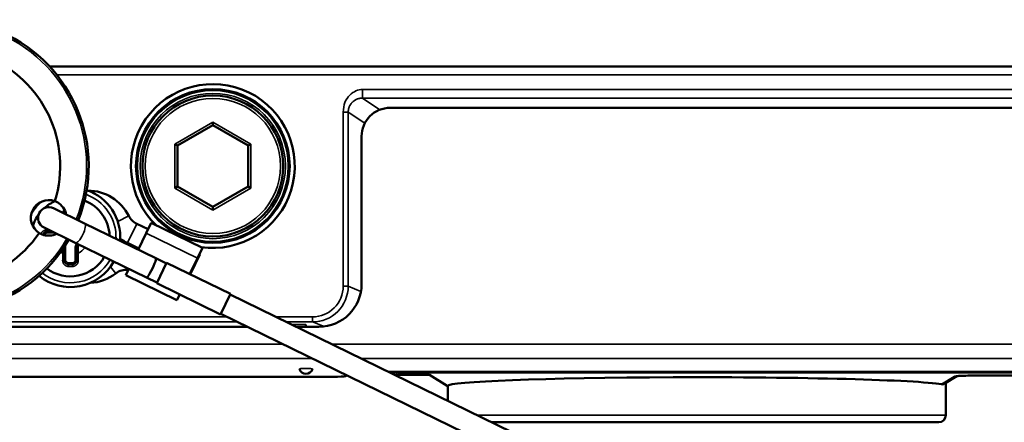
# Model space of a CAD drawing. Header units: millimetres. Extents: x 50 to 3176, y 50 to 2109.
# Tile 665 of 817: x 2224 to 2293, y 1132 to 1160. Entities that reach past the tile are written whole.
import ezdxf

# ---------------------------------------------------------------- set-up
doc = ezdxf.new("R2010")
doc.units = ezdxf.units.MM
doc.header["$LTSCALE"] = 10
doc.layers.add('Visible (ISO)', color=7, linetype='Continuous', lineweight=50)
doc.layers.add('Visible Narrow (ISO)', color=7, linetype='Continuous', lineweight=35)

msp = doc.modelspace()

# ---------------------------------------------------------------- linework, layer by layer
at = {"layer": 'Visible (ISO)'}
for p, q in [((2226.3343, 1157.2033), (2507.2872, 1157.2033)), ((2250.261, 1154.2883), (2250.2712, 1154.2883)), ((2250.2712, 1154.2883), (2320.3374, 1154.2883)), ((2237.8108, 1153.2942), (2237.8108, 1153.0633)), ((2237.8108, 1153.0633), (2235.3339, 1151.6333)), ((2240.2876, 1151.6333), (2237.8108, 1153.0633)), ((2235.1339, 1151.7488), (2235.3339, 1151.6333)), ((2240.4876, 1151.7488), (2240.2876, 1151.6333)), ((2248.2608, 1152.2883), (2248.2608, 1141.913)), ((2235.3339, 1151.6333), (2235.3339, 1148.7733)), ((2240.2876, 1148.7733), (2240.2876, 1151.6333)), ((2235.1339, 1148.6578), (2235.3339, 1148.7733)), ((2235.3339, 1148.7733), (2237.8108, 1147.3433)), ((2237.8108, 1147.3433), (2240.2876, 1148.7733)), ((2240.4876, 1148.6578), (2240.2876, 1148.7733)), ((2228.8068, 1146.1623), (2226.6085, 1147.2345)), ((2237.8108, 1147.1123), (2237.8108, 1147.3433)), ((2233.1335, 1145.4873), (2233.4842, 1146.2063)), ((2233.4842, 1146.2063), (2237.0794, 1144.4529)), ((2225.951, 1145.8863), (2228.1493, 1144.8141)), ((2226.5313, 1145.6033), (2226.1708, 1145.6033)), ((2233.7989, 1143.7275), (2228.8068, 1146.1623)), ((2232.4681, 1146.1457), (2233.265, 1145.757)), ((2233.1413, 1142.3794), (2228.1493, 1144.8141)), ((2232.568, 1144.3279), (2233.1335, 1145.4873)), ((2227.3708, 1144.5033), (2227.3708, 1144.0759)), ((2228.2508, 1144.0759), (2228.2508, 1144.5033)), ((2231.8105, 1144.7975), (2232.6075, 1144.4088)), ((2237.0794, 1144.4529), (2236.7287, 1143.7338)), ((2227.3708, 1144.0759), (2227.3708, 1143.6033)), ((2228.2508, 1143.6033), (2228.2508, 1144.0759)), ((2234.5454, 1143.3635), (2233.7989, 1143.7275)), ((2236.7287, 1143.7338), (2236.1851, 1142.6193)), ((2236.9052, 1143.9815), (2236.2476, 1142.6334)), ((2236.8602, 1144.0035), (2236.9052, 1143.9815)), ((2227.9508, 1143.3033), (2227.6708, 1143.3033)), ((2231.6913, 1142.5303), (2231.9105, 1142.9797)), ((2233.8659, 1141.9703), (2234.5673, 1143.4084)), ((2234.5673, 1143.4084), (2239.0613, 1141.2165)), ((2235.2865, 1140.7768), (2231.6913, 1142.5303)), ((2233.8878, 1142.0153), (2233.1413, 1142.3794)), ((2236.2027, 1142.6553), (2236.2476, 1142.6334)), ((2238.3599, 1139.7785), (2233.8659, 1141.9703)), ((2235.4837, 1141.1813), (2235.2865, 1140.7768)), ((2239.0613, 1141.2165), (2238.3599, 1139.7785)), ((2264.2056, 1128.8972), (2239.0393, 1141.1716)), ((2263.548, 1127.549), (2238.3818, 1139.8234)), ((2240.2478, 1138.9133), (2209.9608, 1138.9133)), ((2245.2611, 1138.9133), (2243.6696, 1138.9133)), ((2244.3435, 1139.0601), (2244.3694, 1138.9133)), ((2245.1708, 1135.388), (2211.1179, 1135.388)), ((2247.1705, 1135.4566), (2247.2028, 1135.5211)), ((2319.1576, 1135.7372), (2250.1815, 1135.7372)), ((2251.0106, 1135.703), (2319.2196, 1135.703)), ((2251.0106, 1135.5423), (2253.0251, 1135.5423)), ((2253.0251, 1135.5423), (2254.2843, 1134.7728)), ((2290.0813, 1135.4479), (2289.1886, 1134.9024)), ((2319.4954, 1135.4903), (2291.8989, 1135.4903)), ((2254.3108, 1134.7566), (2254.3108, 1133.7232)), ((2289.3108, 1134.977), (2289.3108, 1132.7033)), ((2288.8108, 1132.2033), (2257.4271, 1132.2033))]:
    msp.add_line(p, q, dxfattribs=at)
for radius in [5.3986, 4.95]:
    msp.add_circle((2237.8108, 1150.2033), radius, dxfattribs=at)
for centre, radius, start, end in [((2218.8108, 1150.2033), 10.2764, 338.185342, 329.814658), ((2218.8108, 1150.2033), 8.277, 342.640837, 325.359163), ((2237.8108, 1150.2033), 5.7547, 261.477873, 226.522127), ((2227.8108, 1145.2033), 3.5, 355.779593, 71.05177), ((2229.0036, 1145.2319), 3.25, 26.918417, 89.425199), ((2226.2797, 1146.5604), 1.25, 69.828723, 238.171277), ((2227.8108, 1145.2033), 2.75, 113.295162, 132.199691), ((2227.8108, 1145.2033), 2.75, 2.179087, 69.025264), ((2226.2797, 1146.5604), 0.75, 64, 244), ((2227.8108, 1145.2033), 2.75, 144.691142, 163.595671), ((2233.016, 1147.2692), 1.25, 206.918417, 244), ((2233.016, 1147.2692), 2.75, 231.645814, 244), ((2227.0708, 1144.5033), 0.3, 0, 2.597267), ((2228.5508, 1144.5033), 0.3, 133.840363, 180), ((2227.8108, 1145.2033), 3.5, 230.839022, 330.701705), ((2227.8108, 1145.2033), 2.75, 232.865528, 329.80073), ((2231.75, 1141.6672), 1.25, 84.175881, 127.6122), ((2229.0036, 1145.2319), 3.25, 273.324439, 307.6122), ((2244.3548, 1136.1165), 0.5, 201.469629, 338.530371), ((2288.8108, 1132.7033), 0.5, 270, 0)]:
    msp.add_arc(centre, radius, start, end, dxfattribs=at)
for centre, major_axis, ratio, start_param, end_param in [((2250.261, 1152.2883), (-2.0002, 0), 0.9998963, 4.7073096, 6.2831812), ((2233.4701, 1143.0534), (-0.3288, -0.6741), 0.1526109, 0, 3.1415927), ((2245.2605, 1141.9136), (2.1218, -2.1218), 0.9997927, 5.4978908, 7.0684798), ((2245.1708, 1135.4578), (2, 0), 0.0349208, 4.7123891, 6.265732), ((2251.0108, 1138.0439), (-0.008, -2.5015), 0.9993914, 6.0603924, 6.2862919), ((2249.9318, 1135.6458), (-1.6, 0), 0.0349208, 1.9182469, 1.9384701), ((2251.0108, 1138.2045), (-0.008, -2.5015), 0.9993914, 6.1208163, 6.286311), ((2271.8108, 1134.7566), (17.5, 0), 0.0349208, 0.1895349, 3.1415927), ((2234.3169, 1134.7329), (20, 0), 0.0349208, 0.0335228, 0.0570808)]:
    msp.add_ellipse(centre, major_axis=major_axis, ratio=ratio, start_param=start_param, end_param=end_param, dxfattribs=at)
for points, knots in [([(2226.7108, 1147.7337), (2226.8545, 1147.6806), (2226.9952, 1147.5979), (2227.2502, 1147.369), (2227.3584, 1147.2157), (2227.4625, 1146.9745), (2227.4895, 1146.8869), (2227.5069, 1146.7961)], [0.35163124, 0.35163124, 0.35163124, 0.35163124, 0.39856852, 0.39856852, 0.45183549, 0.45183549, 0.47870499, 0.47870499, 0.47870499, 0.47870499]), ([(2227.3762, 1146.8601), (2227.3771, 1146.8647), (2227.3781, 1146.8693), (2227.3826, 1146.8878), (2227.3869, 1146.9015), (2227.4009, 1146.9364), (2227.4121, 1146.957), (2227.4325, 1146.986), (2227.4401, 1146.9954), (2227.4482, 1147.0045)], [0.12472491, 0.12472491, 0.12472491, 0.12472491, 0.15551844, 0.15551844, 0.25, 0.25, 0.40247779, 0.40247779, 0.48096508, 0.48096508, 0.48096508, 0.48096508]), ([(2226.8496, 1145.4483), (2226.7673, 1145.4062), (2226.6816, 1145.3735), (2226.4275, 1145.307), (2226.24, 1145.2978), (2225.9026, 1145.3579), (2225.7509, 1145.4179), (2225.6205, 1145.4984)], [0.63382212, 0.63382212, 0.63382212, 0.63382212, 0.66069161, 0.66069161, 0.71395859, 0.71395859, 0.76089587, 0.76089587, 0.76089587, 0.76089587]), ([(2226.1708, 1145.6033), (2226.1541, 1145.6033), (2226.1376, 1145.6019), (2226.1099, 1145.5973), (2226.0986, 1145.5947), (2226.0771, 1145.5885), (2226.067, 1145.585), (2226.0416, 1145.5746), (2226.0266, 1145.5669), (2226.0078, 1145.5552), (2226.0033, 1145.5523), (2225.986, 1145.5402), (2225.974, 1145.5302), (2225.9586, 1145.5155), (2225.9546, 1145.5113), (2225.9505, 1145.5069), (2225.9503, 1145.5068), (2225.9388, 1145.4942), (2225.9285, 1145.481), (2225.9172, 1145.4637), (2225.9151, 1145.4603), (2225.9104, 1145.4524), (2225.9078, 1145.4478), (2225.9002, 1145.4333), (2225.8955, 1145.4231), (2225.8902, 1145.4096), (2225.889, 1145.4064), (2225.8847, 1145.3941), (2225.882, 1145.3851), (2225.8798, 1145.3761)], [0, 0, 0, 0, 0.0969618, 0.0969618, 0.16666667, 0.16666667, 0.23110821, 0.23110821, 0.33333333, 0.33333333, 0.36676541, 0.36676541, 0.46344494, 0.46344494, 0.5, 0.5, 0.50124004, 0.50124004, 0.60754809, 0.60754809, 0.63286464, 0.63286464, 0.66666667, 0.66666667, 0.73845352, 0.73845352, 0.76111956, 0.76111956, 0.82382469, 0.82382469, 0.82382469, 0.82382469]), ([(2227.6708, 1143.3033), (2227.6563, 1143.3033), (2227.6418, 1143.3043), (2227.6131, 1143.3085), (2227.5989, 1143.3117), (2227.5735, 1143.3192), (2227.5622, 1143.3233), (2227.535, 1143.3352), (2227.5195, 1143.3436), (2227.4901, 1143.3631), (2227.4763, 1143.3742), (2227.4605, 1143.3893), (2227.4573, 1143.3924), (2227.439, 1143.4115), (2227.4257, 1143.4289), (2227.4058, 1143.4616), (2227.3984, 1143.4764), (2227.3833, 1143.5141), (2227.3771, 1143.5376), (2227.3717, 1143.5753), (2227.3708, 1143.5893), (2227.3708, 1143.6033)], [0.00000351, 0.00000351, 0.00000351, 0.00000351, 0.08809174, 0.08809174, 0.17635221, 0.17635221, 0.25, 0.25, 0.35974808, 0.35974808, 0.47154081, 0.47154081, 0.5, 0.5, 0.64161261, 0.64161261, 0.75, 0.75, 0.90873527, 0.90873527, 1, 1, 1, 1]), ([(2228.2508, 1143.6033), (2228.2508, 1143.5794), (2228.2479, 1143.5557), (2228.239, 1143.5188), (2228.2346, 1143.505), (2228.2206, 1143.4702), (2228.2095, 1143.4496), (2228.1874, 1143.4182), (2228.1778, 1143.4066), (2228.1552, 1143.3831), (2228.142, 1143.3715), (2228.1137, 1143.3508), (2228.0987, 1143.3417), (2228.0787, 1143.3319), (2228.0745, 1143.3299), (2228.0571, 1143.3224), (2228.0434, 1143.3176), (2228.0155, 1143.31), (2228.0012, 1143.3072), (2227.9748, 1143.304), (2227.9628, 1143.3033), (2227.9508, 1143.3033)], [0, 0, 0, 0, 0.1555185, 0.1555185, 0.25, 0.25, 0.40247785, 0.40247785, 0.5, 0.5, 0.61170515, 0.61170515, 0.72140587, 0.72140587, 0.75, 0.75, 0.83854395, 0.83854395, 0.92699187, 0.92699187, 0.99999646, 0.99999646, 0.99999646, 0.99999646]), ([(2291.8989, 1135.4903), (2291.6891, 1135.4902), (2291.4767, 1135.4891), (2291.0797, 1135.4845), (2290.89, 1135.4811), (2290.558, 1135.4725), (2290.4108, 1135.4672), (2290.1808, 1135.456), (2290.0912, 1135.4494), (2290.0333, 1135.443), (2290.0237, 1135.4416), (2290.0237, 1135.4416)], [0, 0, 0, 0, 0.06293712, 0.06293712, 0.12555031, 0.12555031, 0.18759032, 0.18759032, 0.24818394, 0.24818394, 0.2684663, 0.2684663, 0.2684663, 0.2684663]), ([(2289.1885, 1134.9024), (2289.1759, 1134.8946), (2289.1621, 1134.8879), (2289.1042, 1134.8666), (2289.0522, 1134.8619), (2288.9979, 1134.8717), (2288.9977, 1134.8717), (2288.9974, 1134.8717)], [0.20045624, 0.20045624, 0.20045624, 0.20045624, 0.23023861, 0.23023861, 0.3165262, 0.3165262, 0.31688832, 0.31688832, 0.31688832, 0.31688832])]:
    msp.add_open_spline(points, degree=3, knots=knots, dxfattribs=at)
at = {"layer": 'Visible Narrow (ISO)'}
for p, q in [((2325.4048, 1156.6033), (2226.8509, 1156.6033)), ((2248.3261, 1155.5754), (2323.5581, 1155.5754)), ((2322.844, 1154.9755), (2248.3261, 1154.9755)), ((2249.552, 1154.1584), (2248.3261, 1154.9755)), ((2246.9698, 1141.7558), (2246.9698, 1153.9802)), ((2247.3197, 1153.9802), (2248.4831, 1153.2046)), ((2247.3197, 1153.9802), (2247.3197, 1141.7558)), ((2237.8108, 1153.2942), (2235.1339, 1151.7488)), ((2240.4876, 1151.7488), (2237.8108, 1153.2942)), ((2235.1339, 1148.6578), (2235.1339, 1151.7488)), ((2240.4876, 1151.7488), (2240.4876, 1148.6578)), ((2235.1339, 1148.6578), (2237.8108, 1147.1123)), ((2237.8108, 1147.1123), (2240.4876, 1148.6578)), ((2231.1306, 1146.3118), (2231.9015, 1146.7033)), ((2226.1708, 1145.6033), (2226.1708, 1145.5033)), ((2226.7363, 1145.5033), (2226.1708, 1145.5033)), ((2231.8105, 1144.7975), (2232.4681, 1146.1457)), ((2236.7287, 1143.7338), (2233.1335, 1145.4873)), ((2227.2708, 1144.0759), (2227.2708, 1144.3696)), ((2227.3614, 1144.5033), (2227.3708, 1144.5033)), ((2227.4708, 1144.5033), (2227.3708, 1144.5033)), ((2227.4708, 1144.5033), (2227.4708, 1143.6033)), ((2228.1508, 1143.6033), (2228.1508, 1144.5033)), ((2228.2508, 1144.5033), (2228.1508, 1144.5033)), ((2228.2508, 1144.5033), (2228.3508, 1144.5033)), ((2228.3508, 1144.5033), (2228.3508, 1144.0759)), ((2227.3708, 1144.0759), (2227.2708, 1144.0759)), ((2227.3708, 1143.6033), (2227.4708, 1143.6033)), ((2228.1508, 1143.6033), (2228.2508, 1143.6033)), ((2228.3508, 1144.0759), (2228.2508, 1144.0759)), ((2227.6708, 1143.4033), (2227.9508, 1143.4033)), ((2227.6708, 1143.4033), (2227.6708, 1143.3033)), ((2227.9508, 1143.3033), (2227.9508, 1143.4033)), ((2230.6269, 1143.1249), (2230.9871, 1142.6574)), ((2246.9698, 1141.7558), (2247.3197, 1141.7558)), ((2248.2162, 1141.3973), (2247.3197, 1141.7558)), ((2209.8019, 1139.6063), (2238.8269, 1139.6063)), ((2242.2487, 1139.6063), (2244.8197, 1139.6063)), ((2244.8197, 1139.2563), (2244.8197, 1139.6063)), ((2239.5445, 1139.2563), (2209.8019, 1139.2563)), ((2244.8197, 1139.2563), (2242.9663, 1139.2563)), ((2243.5301, 1139.0643), (2243.4051, 1139.0423)), ((2244.8197, 1139.2563), (2245.6227, 1138.9351)), ((2211.1179, 1137.6807), (2242.7751, 1137.6807)), ((2246.1968, 1137.6807), (2318.8367, 1137.6807)), ((2244.8241, 1136.6813), (2211.1179, 1136.6813)), ((2318.7946, 1136.6813), (2248.2459, 1136.6813)), ((2244.0396, 1135.7284), (2244.0396, 1135.7284)), ((2244.6693, 1135.7284), (2244.6701, 1135.7284)), ((2251.0106, 1135.703), (2251.0106, 1135.5423)), ((2289.9022, 1135.4247), (2288.9974, 1134.8718)), ((2291.8989, 1135.4906), (2319.4951, 1135.4906)), ((2291.8989, 1135.4903), (2291.8989, 1135.4906)), ((2289.3108, 1132.7033), (2256.402, 1132.7033))]:
    msp.add_line(p, q, dxfattribs=at)
for radius in [5.3034, 5.1035, 4.75]:
    msp.add_circle((2237.8108, 1150.2033), radius, dxfattribs=at)
for centre, radius, start, end in [((2218.8108, 1150.2033), 10.1282, 338.246691, 329.753309), ((2227.8108, 1145.2033), 3.2, 127.675807, 149.215027), ((2227.8108, 1145.2033), 3.2, 357.942639, 70.23488), ((2227.6708, 1146.8033), 0.2, 156.481658, 176.975845), ((2226.1708, 1145.3033), 0.2, 90, 167.100505), ((2227.8108, 1145.2033), 1.25, 236.580466, 244.405334), ((2227.0708, 1144.5033), 0.4, 0, 19.331439), ((2228.5508, 1144.5033), 0.4, 139.020244, 180), ((2228.5508, 1144.5033), 0.2, 122.871749, 179.999983), ((2227.8108, 1145.2033), 1.25, 295.594698, 324.729466), ((2227.8108, 1145.2033), 3.2, 231.655912, 330.392099), ((2227.6708, 1143.6033), 0.2, 180, 270), ((2227.9508, 1143.6033), 0.2, 270, 0), ((2244.8201, 1141.756), 2.1497, 269.987237, 359.994142)]:
    msp.add_arc(centre, radius, start, end, dxfattribs=at)
for centre, major_axis, ratio, start_param, end_param in [((2248.3284, 1155.5754), (-0.0023, -0.6), 0.0038502, 4.7123811, 6.2679376), ((2226.1708, 1145.7033), (0, -0.1), 0.3188792, 4.6154012, 6.2831762), ((2228.478, 1145.4882), (0.3288, 0.6741), 0.298275, 3.1415927, 6.2831853), ((2227.2708, 1143.6033), (0.1, 0), 0.2983379, 4.6119873, 6.2831455), ((2228.3508, 1143.6033), (-0.1, 0), 0.2983365, 0.0000324, 1.6711719), ((2227.6708, 1143.2033), (0, 0.1), 0.0445716, 6.2831776, 7.8539829), ((2227.6708, 1143.2033), (0, 0.1), 0.0445716, 1.5707976, 2.1387022), ((2227.8108, 1142.9498), (3.0882, 0), 0.0647296, 1.5242134, 1.6173793), ((2227.9508, 1143.2033), (0, 0.1), 0.0445711, 4.7123877, 6.2831938), ((2227.9508, 1143.2033), (0, 0.1), 0.0445711, 4.1444826, 4.7123877), ((2244.8201, 1141.7559), (-1.9422, -1.5735), 0.9999603, 0.8897303, 2.4606303), ((2243.8358, 1139.0601), (-0.5077, 0), 0.0103132, 5.3585782, 5.9020271), ((2289.9022, 1135.9244), (0.2607, -0.4266), 0.9977651, 5.7336768, 6.0115846)]:
    msp.add_ellipse(centre, major_axis=major_axis, ratio=ratio, start_param=start_param, end_param=end_param, dxfattribs=at)
for points in [[(2246.9698, 1153.9802), (2246.9758, 1154.2409), (2247.0524, 1154.6995), (2247.4111, 1155.2175), (2247.8656, 1155.5103), (2248.169, 1155.5764), (2248.3261, 1155.5754)], [(2228.3524, 1146.3874), (2228.3524, 1146.3863), (2228.3523, 1146.3851), (2228.3523, 1146.384)]]:
    msp.add_open_spline(points, degree=3, dxfattribs=at)
for points, knots in [([(2247.3197, 1153.9802), (2247.3197, 1154.0012), (2247.3204, 1154.0223), (2247.3218, 1154.0435), (2247.3236, 1154.0719), (2247.3267, 1154.1005), (2247.3311, 1154.1291), (2247.3355, 1154.1581), (2247.3413, 1154.1871), (2247.3484, 1154.2161), (2247.3555, 1154.245), (2247.364, 1154.2739), (2247.374, 1154.3026), (2247.3786, 1154.3161), (2247.3836, 1154.3295), (2247.3889, 1154.3429), (2247.3917, 1154.3501), (2247.3947, 1154.3573), (2247.3977, 1154.3645), (2247.4089, 1154.3909), (2247.4213, 1154.417), (2247.4349, 1154.4427), (2247.4487, 1154.4688), (2247.4638, 1154.4944), (2247.48, 1154.5193), (2247.4966, 1154.5448), (2247.5144, 1154.5696), (2247.5332, 1154.5934), (2247.5441, 1154.6071), (2247.5552, 1154.6205), (2247.5667, 1154.6335), (2247.5786, 1154.6471), (2247.5909, 1154.6603), (2247.6035, 1154.6732), (2247.6259, 1154.696), (2247.6492, 1154.7175), (2247.6733, 1154.7379), (2247.6974, 1154.7581), (2247.7222, 1154.7772), (2247.748, 1154.7951), (2247.7652, 1154.8069), (2247.7827, 1154.8183), (2247.8006, 1154.8292), (2247.8266, 1154.8449), (2247.8533, 1154.8595), (2247.8809, 1154.873), (2247.8953, 1154.88), (2247.91, 1154.8867), (2247.9249, 1154.8931), (2247.9535, 1154.9054), (2247.9829, 1154.9165), (2248.0131, 1154.9263), (2248.0332, 1154.9328), (2248.0536, 1154.9387), (2248.0743, 1154.944), (2248.1041, 1154.9517), (2248.1345, 1154.958), (2248.1652, 1154.9629), (2248.1917, 1154.9671), (2248.2185, 1154.9703), (2248.2455, 1154.9724), (2248.2722, 1154.9745), (2248.2991, 1154.9756), (2248.3261, 1154.9755)], [0.00000002, 0.00000002, 0.00000002, 0.00000002, 0.04390167, 0.04390167, 0.04390167, 0.10291344, 0.10291344, 0.10291344, 0.16262765, 0.16262765, 0.16262765, 0.22208246, 0.22208246, 0.22208246, 0.25, 0.25, 0.25, 0.26506013, 0.26506013, 0.26506013, 0.32016264, 0.32016264, 0.32016264, 0.37597957, 0.37597957, 0.37597957, 0.43309631, 0.43309631, 0.43309631, 0.46586329, 0.46586329, 0.46586329, 0.5, 0.5, 0.5, 0.56075525, 0.56075525, 0.56075525, 0.62114227, 0.62114227, 0.62114227, 0.66133576, 0.66133576, 0.66133576, 0.71959992, 0.71959992, 0.71959992, 0.75, 0.75, 0.75, 0.80843307, 0.80843307, 0.80843307, 0.84737257, 0.84737257, 0.84737257, 0.90352292, 0.90352292, 0.90352292, 0.95203067, 0.95203067, 0.95203067, 1, 1, 1, 1]), ([(2247.3197, 1153.9802), (2247.3182, 1153.9799), (2247.2844, 1153.9795), (2247.1527, 1153.9788), (2247.0311, 1153.9796), (2246.9698, 1153.9802)], [0.0000001, 0.0000001, 0.0000001, 0.0000001, 0.33333333, 0.66666667, 1, 1, 1, 1]), ([(2227.2672, 1146.9132), (2227.2686, 1146.9219), (2227.2702, 1146.9303), (2227.2757, 1146.9549), (2227.2802, 1146.9704), (2227.2911, 1147.0008), (2227.2975, 1147.0156), (2227.3116, 1147.0437), (2227.3192, 1147.057), (2227.3359, 1147.0831), (2227.345, 1147.0959), (2227.3563, 1147.11), (2227.3581, 1147.1121), (2227.3682, 1147.1242), (2227.377, 1147.1336), (2227.386, 1147.1424)], [0.1066195, 0.1066195, 0.1066195, 0.1066195, 0.14285714, 0.14285714, 0.21428571, 0.21428571, 0.28571429, 0.28571429, 0.35066994, 0.35066994, 0.41674837, 0.41674837, 0.42857143, 0.42857143, 0.48518048, 0.48518048, 0.48518048, 0.48518048]), ([(2225.7357, 1145.435), (2225.7398, 1145.4472), (2225.7444, 1145.4591), (2225.7562, 1145.4858), (2225.7637, 1145.5), (2225.7783, 1145.524), (2225.785, 1145.5339), (2225.8022, 1145.5572), (2225.8131, 1145.5704), (2225.8338, 1145.5922), (2225.8429, 1145.6009), (2225.8647, 1145.6197), (2225.8777, 1145.6297), (2225.9043, 1145.6478), (2225.9178, 1145.656), (2225.9325, 1145.6639), (2225.9334, 1145.6644), (2225.9497, 1145.673), (2225.9654, 1145.6801), (2225.9966, 1145.6918), (2226.0121, 1145.6965), (2226.0505, 1145.7056), (2226.0741, 1145.7092), (2226.1119, 1145.7122), (2226.1253, 1145.7128), (2226.139, 1145.713)], [0.22517207, 0.22517207, 0.22517207, 0.22517207, 0.28571429, 0.28571429, 0.36717406, 0.36717406, 0.42857143, 0.42857143, 0.51271723, 0.51271723, 0.57142857, 0.57142857, 0.64285714, 0.64285714, 0.70980637, 0.70980637, 0.71428571, 0.71428571, 0.78879512, 0.78879512, 0.85714286, 0.85714286, 0.95069069, 0.95069069, 1, 1, 1, 1]), ([(2226.139, 1145.713), (2226.1938, 1145.7118), (2226.2515, 1145.7113), (2226.3104, 1145.7104), (2226.3117, 1145.7104)], [0, 0, 0, 0, 0.33333333, 0.34096762, 0.34096762, 0.34096762, 0.34096762]), ([(2227.2607, 1143.5736), (2227.2615, 1143.6002), (2227.2619, 1143.6276), (2227.2623, 1143.6557), (2227.2627, 1143.6803), (2227.2629, 1143.7055), (2227.2633, 1143.7314), (2227.2635, 1143.7424), (2227.2637, 1143.7535), (2227.2639, 1143.7647), (2227.2645, 1143.8012), (2227.2653, 1143.8387), (2227.2661, 1143.8761), (2227.2663, 1143.8855), (2227.2665, 1143.8949), (2227.2667, 1143.9042), (2227.2672, 1143.9316), (2227.2677, 1143.9586), (2227.2683, 1143.9856), (2227.269, 1144.0158), (2227.2698, 1144.0459), (2227.2708, 1144.0759)], [0, 0, 0, 0, 0.17797738, 0.17797738, 0.17797738, 0.33333333, 0.33333333, 0.33333333, 0.39905539, 0.39905539, 0.39905539, 0.61286331, 0.61286331, 0.61286331, 0.66666667, 0.66666667, 0.66666667, 0.82358431, 0.82358431, 0.82358431, 0.99999415, 0.99999415, 0.99999415, 0.99999415]), ([(2227.667, 1143.1495), (2227.6508, 1143.1492), (2227.6345, 1143.15), (2227.6073, 1143.1535), (2227.5969, 1143.1553), (2227.5721, 1143.1606), (2227.5574, 1143.1646), (2227.5285, 1143.174), (2227.5142, 1143.1794), (2227.4859, 1143.1921), (2227.4721, 1143.1994), (2227.4481, 1143.214), (2227.4378, 1143.221), (2227.4133, 1143.2393), (2227.3993, 1143.2511), (2227.3778, 1143.2722), (2227.3699, 1143.2806), (2227.3519, 1143.3016), (2227.3421, 1143.3146), (2227.3238, 1143.3418), (2227.3153, 1143.3562), (2227.2994, 1143.3866), (2227.2922, 1143.4028), (2227.2809, 1143.434), (2227.2765, 1143.4488), (2227.2675, 1143.4874), (2227.264, 1143.5119), (2227.2613, 1143.5494), (2227.2608, 1143.5614), (2227.2607, 1143.5736)], [0, 0, 0, 0, 0.0891791, 0.0891791, 0.1428571, 0.1428571, 0.2142857, 0.2142857, 0.2857143, 0.2857143, 0.3647353, 0.3647353, 0.4285714, 0.4285714, 0.5178714, 0.5178714, 0.5714286, 0.5714286, 0.6428571, 0.6428571, 0.7142857, 0.7142857, 0.7914386, 0.7914386, 0.8571429, 0.8571429, 0.9554022, 0.9554022, 1, 1, 1, 1]), ([(2228.3608, 1143.5736), (2228.3606, 1143.5502), (2228.3591, 1143.5276), (2228.3544, 1143.493), (2228.3522, 1143.4803), (2228.3458, 1143.4517), (2228.3413, 1143.4361), (2228.3304, 1143.4058), (2228.3241, 1143.391), (2228.31, 1143.363), (2228.3025, 1143.3497), (2228.286, 1143.3239), (2228.277, 1143.3113), (2228.2656, 1143.2971), (2228.2637, 1143.2947), (2228.2476, 1143.2756), (2228.2325, 1143.2605), (2228.2089, 1143.2402), (2228.201, 1143.2338), (2228.179, 1143.2175), (2228.1648, 1143.2084), (2228.1393, 1143.1941), (2228.1281, 1143.1886), (2228.1025, 1143.1775), (2228.0877, 1143.1721), (2228.0591, 1143.1632), (2228.0453, 1143.1596), (2228.0142, 1143.1532), (2227.9973, 1143.1509), (2227.972, 1143.1494), (2227.9632, 1143.1493), (2227.9546, 1143.1495)], [0, 0, 0, 0, 0.0889914, 0.0889914, 0.1428571, 0.1428571, 0.2142857, 0.2142857, 0.2857143, 0.2857143, 0.3501511, 0.3501511, 0.4153523, 0.4153523, 0.4285714, 0.4285714, 0.5237559, 0.5237559, 0.5714286, 0.5714286, 0.6537498, 0.6537498, 0.7142857, 0.7142857, 0.7882192, 0.7882192, 0.8571429, 0.8571429, 0.949131, 0.949131, 1, 1, 1, 1]), ([(2228.3508, 1144.0759), (2228.3518, 1144.0461), (2228.3526, 1144.0165), (2228.3532, 1143.9868), (2228.3539, 1143.9579), (2228.3544, 1143.929), (2228.355, 1143.9), (2228.3551, 1143.8929), (2228.3552, 1143.8858), (2228.3554, 1143.8787), (2228.3561, 1143.8415), (2228.3569, 1143.8044), (2228.3576, 1143.7685), (2228.3578, 1143.7545), (2228.3581, 1143.7407), (2228.3583, 1143.7271), (2228.3586, 1143.7042), (2228.3589, 1143.682), (2228.3591, 1143.6604), (2228.3595, 1143.6344), (2228.3598, 1143.6093), (2228.3605, 1143.585), (2228.3606, 1143.5812), (2228.3607, 1143.5774), (2228.3608, 1143.5736)], [0.00000678, 0.00000678, 0.00000678, 0.00000678, 0.16887827, 0.16887827, 0.16887827, 0.33333333, 0.33333333, 0.33333333, 0.37359842, 0.37359842, 0.37359842, 0.58425516, 0.58425516, 0.58425516, 0.66666667, 0.66666667, 0.66666667, 0.80563972, 0.80563972, 0.80563972, 0.97352088, 0.97352088, 0.97352088, 1, 1, 1, 1]), ([(2243.53, 1139.0643), (2243.5826, 1139.0647), (2243.6428, 1139.065), (2243.7618, 1139.0653), (2243.8282, 1139.0654), (2243.9685, 1139.0652), (2244.0322, 1139.065), (2244.1395, 1139.0643), (2244.1921, 1139.0639), (2244.2714, 1139.0628), (2244.2978, 1139.0623), (2244.3337, 1139.0612), (2244.3434, 1139.0607), (2244.3435, 1139.0601)], [0, 0, 0, 0, 0.01956015, 0.01956015, 0.036894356, 0.036894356, 0.052012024, 0.052012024, 0.065170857, 0.065170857, 0.074773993, 0.074773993, 0.084342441, 0.084342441, 0.084342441, 0.084342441]), ([(2243.8898, 1135.9335), (2243.8882, 1135.9377), (2243.888, 1135.9423), (2243.8918, 1135.9512), (2243.8966, 1135.9563), (2243.921, 1135.9665), (2243.9442, 1135.9722), (2244.0099, 1135.9792), (2244.0417, 1135.9818), (2244.121, 1135.9854), (2244.1534, 1135.9864), (2244.213, 1135.9877), (2244.2415, 1135.9881), (2244.2994, 1135.9883), (2244.327, 1135.9883), (2244.3798, 1135.9878), (2244.4079, 1135.9874), (2244.4745, 1135.9858), (2244.51, 1135.9846), (2244.59, 1135.981), (2244.6373, 1135.9781), (2244.7308, 1135.9691), (2244.7622, 1135.9635), (2244.7987, 1135.954), (2244.8089, 1135.9495), (2244.8195, 1135.9413), (2244.8212, 1135.9373), (2244.8197, 1135.9335)], [0, 0, 0, 0, 0.03630109, 0.03630109, 0.07571511, 0.07571511, 0.12112936, 0.12112936, 0.14239202, 0.14239202, 0.1554081, 0.1554081, 0.16571366, 0.16571366, 0.17511351, 0.17511351, 0.18407566, 0.18407566, 0.19451394, 0.19451394, 0.20847021, 0.20847021, 0.22569965, 0.22569965, 0.24004914, 0.24004914, 0.25268067, 0.25268067, 0.25268067, 0.25268067]), ([(2291.8988, 1135.4906), (2291.7265, 1135.4906), (2291.3941, 1135.4891), (2290.92, 1135.4825), (2290.5109, 1135.472), (2290.1886, 1135.4584), (2289.9738, 1135.4422), (2289.9121, 1135.4307), (2289.9022, 1135.4247)], [0, 0, 0, 0, 0.16666667, 0.33333333, 0.5, 0.66666667, 0.83333333, 0.99997268, 0.99997268, 0.99997268, 0.99997268])]:
    msp.add_open_spline(points, degree=3, knots=knots, dxfattribs=at)

doc.saveas('drawing.dxf')
